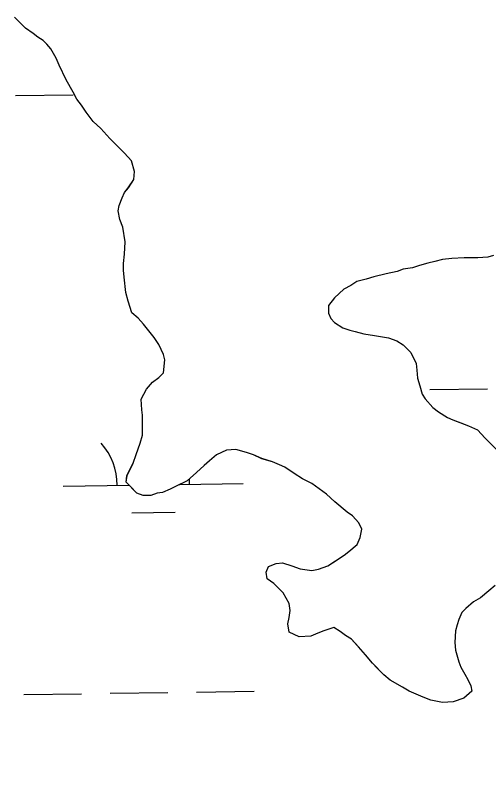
# Model space of a CAD drawing. Extents: x 3767014 to 3805179, y 361544 to 387384.
# Drawn here: x 3792182.5 to 3792445.8, y 367482.4 to 367903.3 of the extents above; entities that cross this region are included whole.
import ezdxf

# ---------------------------------------------------------------- set-up
doc = ezdxf.new("R2010")
doc.units = 0
for name, color, linetype in [('V-RIVR-EDGE', 7, 'Continuous'), ('V-TOPO-SHOR', 7, 'Continuous'), ('V-WETL-SWMP', 7, 'Continuous')]:
    doc.layers.add(name, color=color, linetype=linetype)

msp = doc.modelspace()

# ---------------------------------------------------------------- linework, layer by layer
at = {"layer": 'V-RIVR-EDGE'}
msp.add_spline([(3785266.865, 377529.211), (3785342.8, 377494.248), (3785391.258, 377467.439), (3785439.72, 377442.249), (3785475.246, 377418.707), (3785525.316, 377389.469), (3785575.383, 377359.422), (3785621.413, 377331.811), (3785722.351, 377269.288), (3785796.661, 377231.094), (3785852.385, 377199.415), (3785928.324, 377166.069), (3785964.678, 377149.804), (3786028.506, 377124.576), (3786060.018, 377113.175), (3786092.316, 377092.068), (3786117.34, 377073.405), (3786135.083, 377053.143), (3786154.458, 377039.347), (3786176.258, 377024.735), (3786206.946, 377006.867), (3786256.211, 376979.248), (3786328.098, 376942.677), (3786374.949, 376919.917), (3786491.265, 376862.208), (3786553.467, 376833.749), (3786619.713, 376805.279), (3786729.589, 376759.718), (3786796.656, 376736.099), (3786845.136, 376718.187), (3786867.767, 376712.469), (3787003.51, 376661.992), (3787089.16, 376631.048), (3787163.496, 376603.367), (3787230.559, 376578.13), (3787257.223, 376568.359), (3787300.044, 376551.27), (3787354.992, 376532.533), (3787409.127, 376512.181), (3787544.074, 376466.558), (3787612.756, 376442.126), (3787657.197, 376425.841), (3787730.724, 376398.162), (3787781.63, 376380.244), (3787834.96, 376361.511), (3787891.524, 376341.961), (3787940, 376322.432), (3787998.976, 376297.215), (3788050.697, 376281.721), (3788117.768, 376259.719), (3788176.757, 376240.164), (3788221.198, 376223.879), (3788259.981, 376209.226), (3788406.252, 376164.383), (3788541.215, 376125.23), (3788606.67, 376104.041), (3788679.39, 376077.173), (3788748.889, 376055.974), (3788871.693, 376005.528), (3788969.454, 375966.467), (3789047.013, 375933.926), (3789119.723, 375903.014), (3789155.253, 375881.09), (3789182.716, 375867.274), (3789214.225, 375854.256), (3789257.04, 375834.74), (3789281.286, 375828.21), (3789303.105, 375821.686), (3789328.955, 375809.491), (3789367.724, 375789.177), (3789414.577, 375767.225), (3789468.708, 375745.255), (3789509.105, 375728.981), (3789555.157, 375710.266), (3789585.849, 375694.015), (3789620.578, 375675.328), (3789681.97, 375646.062), (3789753.859, 375610.3), (3789792.633, 375591.603), (3789842.712, 375566.408), (3789897.64, 375539.584), (3789938.019, 375516.03), (3789968.727, 375506.25), (3790004.289, 375497.265), (3790030.972, 375494.773), (3790047.128, 375487.455), (3790077.007, 375469.589), (3790124.633, 375433.077), (3790192.442, 375382.768), (3790252.165, 375332.478), (3790290.91, 375302.459), (3790337.741, 375271.611), (3790406.357, 375220.491), (3790469.329, 375175.855), (3790570.248, 375106.054), (3790647.751, 375050.868), (3790691.367, 375028.115), (3790744.667, 374997.251), (3790806.838, 374955.852), (3790873.863, 374915.249), (3790932, 374877.903), (3791002.231, 374825.97), (3791052.265, 374782.175), (3791082.927, 374753.793), (3791131.331, 374705.149), (3791170.05, 374664.616), (3791192.631, 374638.681), (3791220.891, 374620.01), (3791288.67, 374557.569), (3791322.577, 374533.223), (3791362.944, 374504.817), (3791396.042, 374480.473), (3791434.785, 374449.645), (3791482.407, 374411.517), (3791534.052, 374365.291), (3791646.192, 374254.216), (3791707.514, 374196.644), (3791738.968, 374161.791), (3791773.65, 374123.694), (3791803.497, 374092.888), (3791829.321, 374070.18), (3791830.912, 374059.662), (3791837.316, 374032.958), (3791849.409, 374017.562), (3791884.123, 373992.405), (3791930.977, 373971.262), (3791954.393, 373955.838), (3791993.134, 373924.202), (3792026.979, 373874.785), (3792047.912, 373836.722), (3792063.186, 373799.482), (3792086.509, 373746.857), (3792112.249, 373690.181), (3792141.261, 373648.864), (3792158.993, 373624.558), (3792177.552, 373607.528), (3792214.702, 373586.409), (3792255.083, 373563.665), (3792301.119, 373538.48), (3792346.34, 373510.871), (3792382.671, 373485.71), (3792422.225, 373455.689), (3792479.537, 373411.875), (3792548.144, 373356.711), (3792619.168, 373298.307), (3792672.431, 373252.077), (3792709.534, 373212.357), (3792750.656, 373162.113), (3792839.385, 373068.08), (3792888.572, 373008.92), (3792945.027, 372945.699), (3792999.062, 372884.91), (3793053.898, 372820.884), (3793149.89, 372720.363), (3793208.761, 372653.092), (3793261.195, 372598.777), (3793315.232, 372538.796), (3793358.792, 372493.399), (3793409.592, 372432.618), (3793462.809, 372367.787), (3793498.283, 372323.219), (3793536.997, 372280.26), (3793578.124, 372232.443), (3793604.724, 372196.792), (3793668.438, 372125.466), (3793703.128, 372090.604), (3793760.41, 372034.66), (3793806.384, 371984.404), (3793839.438, 371942.268), (3793939.427, 371823.136), (3793981.333, 371763.186), (3794029.674, 371688.662), (3794050.609, 371651.408), (3794073.177, 371620.62), (3794178.796, 371488.535), (3794237.625, 371404.28), (3794268.243, 371358.106), (3794301.293, 371314.353), (3794332.724, 371269.794), (3794395.613, 371192), (3794429.476, 371149.862), (3794472.201, 371093.953), (3794523.788, 371024.274), (3794601.175, 370922.181), (3794640.679, 370871.942), (3794687.421, 370805.509), (3794733.389, 370752.828), (3794829.339, 370635.323), (3794895.463, 370557.521), (3794959.948, 370470.826), (3795013.158, 370403.569), (3795070.394, 370329.023), (3795159.854, 370203.448), (3795225.98, 370126.454), (3795296.13, 370041.363), (3795379.18, 369940.065), (3795459.001, 369841.201), (3795508.163, 369772.337), (3795554.103, 369708.333), (3795661.315, 369566.538), (3795715.338, 369500.897), (3795762.105, 369444.169), (3795798.366, 369390.703), (3795915.247, 369234.327), (3795963.601, 369165.465), (3796028.082, 369077.153), (3796043.387, 369052.853), (3796054.672, 369037.459), (3796077.242, 369007.48), (3796148.213, 368927.239), (3796183.677, 368878.627), (3796226.382, 368814.631), (3796275.531, 368740.105), (3796314.222, 368688.25), (3796353.714, 368633.158), (3796401.268, 368567.533), (3796456.873, 368487.33), (3796513.292, 368409.551), (3796545.533, 368365.8), (3796626.113, 368246.716), (3796670.449, 368188.377), (3796704.298, 368140.578), (3796751.041, 368074.145), (3796787.308, 368023.105), (3796838.907, 367958.278), (3796844.528, 367942.09), (3796845.295, 367925.104), (3796846.094, 367921.059), (3796852.559, 367919.425), (3796863.071, 367918.59), (3796875.166, 367904.003), (3796903.398, 367874.01), (3796931.629, 367844.017), (3796952.579, 367812.424), (3796982.392, 367767.87), (3797007.371, 367730.606), (3797037.194, 367690.095), (3797062.185, 367657.684), (3797075.869, 367631.77), (3797095.223, 367609.078), (3797126.665, 367569.372), (3797156.484, 367527.244), (3797212.099, 367451.085), (3797254.808, 367388.706), (3797302.183, 367327.228)], degree=3, dxfattribs=at)
at = {"layer": 'V-TOPO-SHOR'}
for points in [[(3792243.595, 367777.4), (3792242.325, 367785.538), (3792240.621, 367789.823), (3792239.775, 367794.535), (3792240.209, 367797.531), (3792241.93, 367801.81), (3792243.22, 367804.806), (3792245.366, 367807.37), (3792248.373, 367812.074), (3792248.811, 367816.355), (3792247.109, 367822.353), (3792243.263, 367826.644), (3792240.699, 367829.216), (3792235.143, 367834.795), (3792230.017, 367840.372), (3792225.74, 367844.232), (3792221.898, 367849.379), (3792219.336, 367853.237), (3792216.774, 367856.67), (3792214.64, 367860.528), (3792210.8, 367867.385), (3792206.962, 367875.53), (3792205.256, 367879.386), (3792202.268, 367884.531), (3792200.132, 367887.105), (3792197.996, 367889.249), (3792195.004, 367890.967), (3792192.438, 367893.114), (3792188.162, 367896.118), (3792185.597, 367898.692), (3792182.179, 367902.127)], [(3792425.934, 367521.836), (3792419.94, 367521.418), (3792413.519, 367522.716), (3792409.241, 367524.437), (3792401.541, 367527.877), (3792397.69, 367530.026), (3792390.848, 367533.892), (3792387.428, 367536.897), (3792383.582, 367540.759), (3792381.018, 367543.334), (3792377.171, 367548.05), (3792373.327, 367552.341), (3792369.481, 367556.629), (3792366.059, 367558.778), (3792363.067, 367560.924), (3792359.645, 367563.072), (3792354.074, 367561.37), (3792350.648, 367560.092), (3792346.789, 367558.387), (3792340.367, 367557.971), (3792334.804, 367560.551), (3792333.959, 367565.264), (3792334.821, 367568.688), (3792335.255, 367572.54), (3792334.835, 367576.395), (3792331.421, 367582.395), (3792329.285, 367584.542), (3792326.293, 367587.546), (3792322.445, 367590.122), (3792322.025, 367593.977), (3792323.315, 367596.971), (3792327.6, 367598.675), (3792331.028, 367599.097), (3792336.162, 367597.374), (3792340.869, 367595.652), (3792347.289, 367594.784), (3792351.145, 367595.631), (3792356.288, 367597.335), (3792361.433, 367600.749), (3792365.291, 367603.311), (3792367.863, 367605.448), (3792372.582, 367609.292), (3792374.302, 367613.144), (3792375.169, 367617.85), (3792373.463, 367621.281), (3792370.044, 367625.141), (3792367.05, 367627.287), (3792360.21, 367632.866), (3792355.508, 367637.159), (3792347.383, 367643.17), (3792342.251, 367645.748), (3792337.547, 367648.755), (3792332.414, 367652.191), (3792329.42, 367653.481), (3792325.57, 367655.202), (3792319.578, 367656.926), (3792314.871, 367659.076), (3792311.021, 367660.369), (3792305.031, 367662.093), (3792299.89, 367661.675), (3792294.32, 367659.117), (3792290.457, 367655.699), (3792287.457, 367653.135), (3792283.166, 367649.289), (3792278.02, 367644.591), (3792272.019, 367641.605), (3792268.589, 367639.899), (3792264.304, 367638.193), (3792261.306, 367637.771), (3792257.878, 367636.493), (3792253.595, 367636.501), (3792250.173, 367637.794), (3792246.327, 367641.654), (3792244.191, 367643.8), (3792244.625, 367647.653), (3792248.063, 367654.497), (3792249.786, 367659.203), (3792251.94, 367665.624), (3792253.233, 367669.902), (3792253.241, 367673.756), (3792253.255, 367681.035), (3792252.831, 367684.033), (3792252.415, 367690.03), (3792255.424, 367695.59), (3792258.856, 367699.436), (3792262.289, 367701.998), (3792264.861, 367704.565), (3792265.734, 367711.841), (3792264.882, 367714.839), (3792262.324, 367720.412), (3792259.762, 367724.27), (3792253.782, 367731.561), (3792250.791, 367734.994), (3792247.371, 367737.996), (3792245.243, 367744.425), (3792243.967, 367749.137), (3792243.128, 367757.704), (3792242.708, 367761.558), (3792242.714, 367765.411), (3792243.152, 367770.549), (3792243.595, 367777.4)], [(3792448.26, 367769.72), (3792445.259, 367768.868), (3792439.693, 367768.452), (3792436.266, 367768.458), (3792431.984, 367768.466), (3792425.134, 367768.051), (3792419.993, 367767.633), (3792415.711, 367766.357), (3792411.854, 367765.509), (3792407.142, 367764.233), (3792403.286, 367762.955), (3792398.145, 367762.109), (3792394.717, 367760.831), (3792388.72, 367759.56), (3792381.865, 367757.86), (3792377.581, 367756.584), (3792372.441, 367755.31), (3792369.01, 367753.174), (3792365.152, 367751.042), (3792360.003, 367746.342), (3792356.571, 367742.065), (3792356.562, 367737.783), (3792357.84, 367734.785), (3792359.978, 367732.639), (3792364.683, 367729.632), (3792368.533, 367728.34), (3792371.529, 367727.478), (3792376.236, 367726.183), (3792382.23, 367725.315), (3792389.935, 367724.016), (3792394.641, 367722.294), (3792398.063, 367720.146), (3792402.335, 367715.855), (3792405.321, 367709.855), (3792405.743, 367706), (3792406.163, 367701.718), (3792407.439, 367697.433), (3792408.715, 367692.721), (3792410.423, 367690.149), (3792414.695, 367685.428), (3792417.687, 367682.854), (3792422.819, 367679.847), (3792425.814, 367678.557), (3792430.094, 367676.835), (3792434.372, 367675.114), (3792439.506, 367672.964), (3792443.779, 367668.243), (3792447.625, 367664.383)], [(3792449.185, 367586.448), (3792445.753, 367583.456), (3792441.036, 367579.612), (3792437.178, 367577.48), (3792432.887, 367573.634), (3792430.743, 367571.498), (3792429.023, 367567.646), (3792428.161, 367564.651), (3792427.296, 367561.227), (3792426.856, 367554.805), (3792427.276, 367550.522), (3792428.976, 367544.096), (3792430.256, 367541.095), (3792432.39, 367537.239), (3792434.096, 367534.236), (3792435.802, 367530.808), (3792436.223, 367527.81), (3792431.935, 367523.964), (3792425.934, 367521.836)]]:
    msp.add_lwpolyline(points, dxfattribs=at)
at = {"layer": 'V-WETL-SWMP'}
for p, q in [((3792188.164, 367896.121), (3792182.181, 367902.128)), ((3792192.44, 367893.115), (3792188.164, 367896.121)), ((3792195.005, 367890.969), (3792192.44, 367893.115)), ((3792197.999, 367889.251), (3792195.005, 367890.969)), ((3792200.135, 367887.106), (3792197.999, 367889.251)), ((3792202.271, 367884.531), (3792200.135, 367887.106)), ((3792205.259, 367879.388), (3792202.271, 367884.531)), ((3792206.964, 367875.531), (3792205.259, 367879.388)), ((3792210.802, 367867.387), (3792206.964, 367875.531)), ((3792214.642, 367860.529), (3792210.802, 367867.387)), ((3792182.726, 367858.596), (3792214.723, 367859.041)), ((3792216.776, 367856.671), (3792214.642, 367860.529)), ((3792219.338, 367853.24), (3792216.776, 367856.671)), ((3792221.9, 367849.381), (3792219.338, 367853.24)), ((3792225.743, 367844.235), (3792221.9, 367849.381)), ((3792230.018, 367840.373), (3792225.743, 367844.235)), ((3792235.145, 367834.797), (3792230.018, 367840.373)), ((3792243.265, 367826.645), (3792235.145, 367834.797)), ((3792247.111, 367822.355), (3792243.265, 367826.645)), ((3792248.812, 367816.357), (3792247.111, 367822.355)), ((3792248.375, 367812.076), (3792248.812, 367816.357)), ((3792245.368, 367807.372), (3792248.375, 367812.076)), ((3792241.932, 367801.812), (3792243.222, 367804.807)), ((3792243.222, 367804.807), (3792245.368, 367807.372)), ((3792240.211, 367797.533), (3792241.932, 367801.812)), ((3792239.777, 367794.537), (3792240.211, 367797.533)), ((3792240.624, 367789.825), (3792239.777, 367794.537)), ((3792242.328, 367785.54), (3792240.624, 367789.825)), ((3792243.597, 367777.401), (3792242.328, 367785.54)), ((3792243.155, 367770.551), (3792243.597, 367777.401)), ((3792242.717, 367765.413), (3792243.155, 367770.551)), ((3792415.712, 367766.358), (3792411.856, 367765.509)), ((3792419.996, 367767.634), (3792415.712, 367766.358)), ((3792425.135, 367768.052), (3792419.996, 367767.634)), ((3792431.987, 367768.467), (3792425.135, 367768.052)), ((3792439.695, 367768.452), (3792431.987, 367768.467)), ((3792445.262, 367768.869), (3792439.695, 367768.452)), ((3792448.261, 367769.72), (3792445.262, 367768.869)), ((3792242.709, 367761.56), (3792242.717, 367765.413)), ((3792243.13, 367757.705), (3792242.709, 367761.56)), ((3792398.147, 367762.11), (3792394.719, 367760.833)), ((3792403.287, 367762.957), (3792398.147, 367762.11)), ((3792407.143, 367764.234), (3792403.287, 367762.957)), ((3792411.856, 367765.509), (3792407.143, 367764.234)), ((3792243.97, 367749.139), (3792243.13, 367757.705)), ((3792381.867, 367757.86), (3792377.583, 367756.584)), ((3792388.722, 367759.56), (3792381.867, 367757.86)), ((3792394.719, 367760.833), (3792388.722, 367759.56)), ((3792369.012, 367753.175), (3792365.154, 367751.042)), ((3792372.442, 367755.31), (3792369.012, 367753.175)), ((3792377.583, 367756.584), (3792372.442, 367755.31)), ((3792245.245, 367744.427), (3792243.97, 367749.139)), ((3792365.154, 367751.042), (3792360.006, 367746.342)), ((3792360.006, 367746.342), (3792356.572, 367742.067)), ((3792247.374, 367737.999), (3792245.245, 367744.427)), ((3792356.572, 367742.067), (3792356.564, 367737.785)), ((3792250.793, 367734.995), (3792247.374, 367737.999)), ((3792356.564, 367737.785), (3792357.843, 367734.785)), ((3792253.784, 367731.564), (3792250.793, 367734.995)), ((3792357.843, 367734.785), (3792359.98, 367732.639)), ((3792359.98, 367732.639), (3792364.684, 367729.633)), ((3792259.764, 367724.273), (3792253.784, 367731.564)), ((3792364.684, 367729.633), (3792368.535, 367728.341)), ((3792368.535, 367728.341), (3792371.531, 367727.478)), ((3792262.326, 367720.414), (3792259.764, 367724.273)), ((3792371.531, 367727.478), (3792376.238, 367726.185)), ((3792376.238, 367726.185), (3792382.232, 367725.316)), ((3792382.232, 367725.316), (3792389.937, 367724.017)), ((3792389.937, 367724.017), (3792394.643, 367722.295)), ((3792264.884, 367714.842), (3792262.326, 367720.414)), ((3792394.643, 367722.295), (3792398.065, 367720.147)), ((3792398.065, 367720.147), (3792402.338, 367715.857)), ((3792402.338, 367715.857), (3792405.324, 367709.856)), ((3792264.864, 367704.566), (3792265.735, 367711.843)), ((3792265.735, 367711.843), (3792264.884, 367714.842)), ((3792405.324, 367709.856), (3792405.745, 367706.001)), ((3792262.29, 367702.001), (3792264.864, 367704.566)), ((3792405.745, 367706.001), (3792406.165, 367701.719)), ((3792255.426, 367695.592), (3792258.859, 367699.439)), ((3792258.859, 367699.439), (3792262.29, 367702.001)), ((3792406.165, 367701.719), (3792407.441, 367697.434)), ((3792252.418, 367690.031), (3792255.426, 367695.592)), ((3792407.441, 367697.434), (3792408.716, 367692.721)), ((3792413.017, 367695.278), (3792445.014, 367695.723)), ((3792252.834, 367684.036), (3792252.418, 367690.031)), ((3792408.716, 367692.721), (3792410.424, 367690.149)), ((3792410.424, 367690.149), (3792414.697, 367685.43)), ((3792253.257, 367681.037), (3792252.834, 367684.036)), ((3792414.697, 367685.43), (3792417.689, 367682.855)), ((3792417.689, 367682.855), (3792422.821, 367679.848)), ((3792253.235, 367669.904), (3792253.257, 367681.037)), ((3792422.821, 367679.848), (3792425.816, 367678.557)), ((3792425.816, 367678.557), (3792434.374, 367675.115)), ((3792434.374, 367675.115), (3792439.508, 367672.964)), ((3792251.942, 367665.625), (3792253.235, 367669.904)), ((3792439.508, 367672.964), (3792443.781, 367668.245)), ((3792249.788, 367659.206), (3792251.942, 367665.625)), ((3792443.781, 367668.245), (3792451.046, 367660.952)), ((3792299.893, 367661.677), (3792294.321, 367659.119)), ((3792305.032, 367662.095), (3792299.893, 367661.677)), ((3792311.023, 367660.371), (3792305.032, 367662.095)), ((3792248.066, 367654.499), (3792249.788, 367659.206)), ((3792294.321, 367659.119), (3792290.46, 367655.701)), ((3792314.874, 367659.078), (3792311.023, 367660.371)), ((3792319.58, 367656.928), (3792314.874, 367659.078)), ((3792325.572, 367655.204), (3792319.58, 367656.928)), ((3792244.627, 367647.655), (3792248.066, 367654.499)), ((3792287.458, 367653.137), (3792283.168, 367649.292)), ((3792290.46, 367655.701), (3792287.458, 367653.137)), ((3792329.422, 367653.483), (3792325.572, 367655.204)), ((3792332.417, 367652.193), (3792329.422, 367653.483)), ((3792337.549, 367648.757), (3792332.417, 367652.193)), ((3792283.168, 367649.292), (3792278.021, 367644.592)), ((3792342.253, 367645.751), (3792337.549, 367648.757)), ((3792244.192, 367643.802), (3792244.627, 367647.655)), ((3792250.175, 367637.795), (3792244.192, 367643.802)), ((3792278.021, 367644.592), (3792268.591, 367639.9)), ((3792347.386, 367643.171), (3792342.253, 367645.751)), ((3792209.15, 367641.7), (3792245.779, 367642.208)), ((3792268.591, 367639.9), (3792264.306, 367638.196)), ((3792274.02, 367642.601), (3792309.14, 367643.089)), ((3792355.51, 367637.161), (3792347.386, 367643.171)), ((3792253.598, 367636.504), (3792250.175, 367637.795)), ((3792257.88, 367636.496), (3792253.598, 367636.504)), ((3792261.308, 367637.773), (3792257.88, 367636.496)), ((3792264.306, 367638.196), (3792261.308, 367637.773)), ((3792360.212, 367632.869), (3792355.51, 367637.161)), ((3792367.053, 367627.289), (3792360.212, 367632.869)), ((3792247.361, 367626.798), (3792271.358, 367627.131)), ((3792370.046, 367625.143), (3792367.053, 367627.289)), ((3792373.464, 367621.282), (3792370.046, 367625.143)), ((3792375.17, 367617.853), (3792373.464, 367621.282)), ((3792374.304, 367613.145), (3792375.17, 367617.853)), ((3792372.584, 367609.294), (3792374.304, 367613.145)), ((3792367.866, 367605.45), (3792372.584, 367609.294)), ((3792356.289, 367597.337), (3792365.293, 367603.314)), ((3792365.293, 367603.314), (3792367.866, 367605.45)), ((3792323.317, 367596.973), (3792327.602, 367598.677)), ((3792327.602, 367598.677), (3792331.029, 367599.099)), ((3792331.029, 367599.099), (3792336.164, 367597.376)), ((3792322.026, 367593.978), (3792323.317, 367596.973)), ((3792322.447, 367590.124), (3792322.026, 367593.978)), ((3792336.164, 367597.376), (3792340.87, 367595.654)), ((3792340.87, 367595.654), (3792347.292, 367594.785)), ((3792347.292, 367594.785), (3792351.147, 367595.634)), ((3792351.147, 367595.634), (3792356.289, 367597.337)), ((3792326.296, 367587.547), (3792322.447, 367590.124)), ((3792331.424, 367582.398), (3792326.296, 367587.547)), ((3792334.838, 367576.397), (3792331.424, 367582.398)), ((3792445.755, 367583.458), (3792441.038, 367579.613)), ((3792335.258, 367572.542), (3792334.838, 367576.397)), ((3792437.18, 367577.481), (3792432.89, 367573.636)), ((3792441.038, 367579.613), (3792437.18, 367577.481)), ((3792334.823, 367568.689), (3792335.258, 367572.542)), ((3792432.89, 367573.636), (3792430.745, 367571.499)), ((3792333.96, 367565.265), (3792334.823, 367568.689)), ((3792430.745, 367571.499), (3792429.025, 367567.648)), ((3792334.807, 367560.554), (3792333.96, 367565.265)), ((3792428.162, 367564.653), (3792427.299, 367561.229)), ((3792429.025, 367567.648), (3792428.162, 367564.653)), ((3792340.368, 367557.973), (3792334.807, 367560.554)), ((3792350.649, 367560.094), (3792346.792, 367558.389)), ((3792354.077, 367561.372), (3792350.649, 367560.094)), ((3792359.647, 367563.074), (3792354.077, 367561.372)), ((3792363.069, 367560.926), (3792359.647, 367563.074)), ((3792366.062, 367558.779), (3792363.069, 367560.926)), ((3792427.299, 367561.229), (3792426.858, 367554.807)), ((3792346.792, 367558.389), (3792340.368, 367557.973)), ((3792369.483, 367556.632), (3792366.062, 367558.779)), ((3792377.174, 367548.053), (3792369.483, 367556.632)), ((3792426.858, 367554.807), (3792427.278, 367550.524)), ((3792381.019, 367543.335), (3792377.174, 367548.053)), ((3792427.278, 367550.524), (3792428.978, 367544.097)), ((3792387.429, 367536.899), (3792381.019, 367543.335)), ((3792428.978, 367544.097), (3792430.257, 367541.098)), ((3792430.257, 367541.098), (3792432.391, 367537.24)), ((3792390.849, 367533.895), (3792387.429, 367536.899)), ((3792432.391, 367537.24), (3792434.098, 367534.239)), ((3792397.692, 367530.028), (3792390.849, 367533.895)), ((3792434.098, 367534.239), (3792435.804, 367530.81)), ((3792435.804, 367530.81), (3792436.226, 367527.812)), ((3792187.348, 367525.954), (3792219.345, 367526.398)), ((3792235.343, 367526.62), (3792267.34, 367527.065)), ((3792283.338, 367527.287), (3792315.335, 367527.732)), ((3792401.542, 367527.88), (3792397.692, 367530.028)), ((3792409.243, 367524.439), (3792401.542, 367527.88)), ((3792436.226, 367527.812), (3792431.936, 367523.966)), ((3792413.521, 367522.718), (3792409.243, 367524.439)), ((3792419.942, 367521.421), (3792413.521, 367522.718)), ((3792425.937, 367521.837), (3792419.942, 367521.421)), ((3792431.936, 367523.966), (3792425.937, 367521.837))]:
    msp.add_line(p, q, dxfattribs=at)
for centre, start, end in [((3792203.901, 367642.102), 0.02404, 41.5677), ((3792314.376, 367643.636), 176.71327, 181.56769)]:
    msp.add_arc(centre, 35.246, start, end, dxfattribs=at)

doc.saveas('drawing.dxf')
